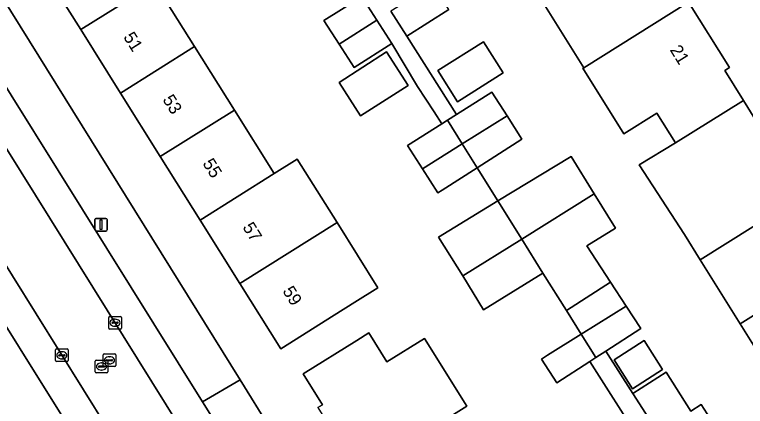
# Model space of a CAD drawing. Extents: x 159664 to 160323, y 385312 to 386115.
# Drawn here: x 160090 to 160147.9, y 385751.7 to 385782.7 of the extents above; entities that cross this region are included whole.
import ezdxf

# ---------------------------------------------------------------- set-up
doc = ezdxf.new("R2010")
doc.units = 0
for name, color, linetype in [('IMGEO_Erf', 7, 'Continuous'), ('IMGEO_Kolk', 7, 'Continuous'), ('IMGEO_Lichtmast', 7, 'Continuous'), ('IMGEO_Pand', 7, 'Continuous'), ('IMGEO_Pand_nummerreeks', 7, 'Continuous'), ('IMGEO_Parkeervlak_open', 7, 'Continuous'), ('IMGEO_Rijbaan_lokaal_open', 7, 'Continuous'), ('IMGEO_Rioolput', 7, 'Continuous'), ('IMGEO_Voetpad_open', 7, 'Continuous')]:
    doc.layers.add(name, color=color, linetype=linetype)

msp = doc.modelspace()

# ---------------------------------------------------------------- linework, layer by layer
at = {"layer": 'IMGEO_Erf'}
for points in [[(160150.881, 385781.215), (160119.147, 385831.981), (160114.806, 385829.27), (160118.048, 385824.09), (160121.211, 385819.036), (160124.374, 385813.982), (160127.537, 385808.928), (160130.7, 385803.875), (160133.863, 385798.821), (160137.026, 385793.768), (160140.189, 385788.714), (160143.352, 385783.659), (160146.593, 385778.481), (160146.244, 385778.264), (160147.718, 385775.872), (160149.166, 385773.522)], [(160073.759, 385808.564), (160107.875, 385753.788), (160110.234, 385750), (160110.441, 385749.67), (160142.448, 385698.577)], [(160067.245, 385786.079), (160070.46, 385780.943), (160073.676, 385775.807), (160076.893, 385770.67), (160080.109, 385765.533), (160083.325, 385760.397), (160086.541, 385755.261), (160089.757, 385750.125), (160089.835, 385750), (160093.014, 385744.922), (160096.275, 385746.96), (160095.955, 385747.471), (160094.38, 385750), (160062.581, 385800.858)], [(160101.119, 385785.163), (160104.27, 385780.142), (160107.42, 385775.12), (160110.571, 385770.099), (160112.392, 385771.242), (160115.542, 385766.221), (160118.781, 385761.058), (160116.958, 385759.919), (160115.325, 385758.899), (160111.084, 385756.249), (160107.855, 385761.398), (160104.706, 385766.421), (160101.556, 385771.443), (160098.407, 385776.465), (160095.257, 385781.488), (160092.108, 385786.51)], [(160139.478, 385749.079), (160135.554, 385755.245), (160132.928, 385753.559), (160131.725, 385755.433), (160132.211, 385755.737), (160134.864, 385757.396), (160133.699, 385759.259), (160131.839, 385762.234), (160127.145, 385759.335), (160125.485, 385762.008), (160123.574, 385765.082), (160128.276, 385767.934), (160126.632, 385770.563), (160123.871, 385768.801), (160123.513, 385768.572), (160122.306, 385770.463), (160121.123, 385772.315), (160123.827, 385774.032), (160123.224, 385774.981), (160121.907, 385776.989), (160119.876, 385780.381), (160116.888, 385778.478), (160115.7, 385780.343), (160114.511, 385782.21), (160117.498, 385784.113)], [(160150.61, 385753.16), (160147.449, 385758.224), (160144.286, 385763.291), (160143.037, 385765.291), (160139.46, 385770.783), (160142.319, 385772.537), (160140.85, 385774.889), (160138.233, 385773.251), (160135.001, 385778.429), (160135.075, 385778.475), (160131.915, 385783.535)], [(160124.383, 385783.077), (160121.054, 385780.964), (160124.988, 385774.769), (160127.789, 385776.548), (160128.994, 385774.661), (160130.168, 385772.821), (160126.632, 385770.563), (160128.276, 385767.934), (160134.058, 385771.441), (160135.881, 385768.5), (160137.57, 385765.774), (160135.315, 385764.381), (160137.188, 385761.499), (160138.412, 385759.616), (160139.59, 385757.837), (160136.816, 385756.055), (160138.961, 385752.715), (160141.589, 385754.392), (160143.55, 385751.32), (160144.359, 385751.836), (160145.538, 385749.988)], [(160114.029, 385751.587), (160114.393, 385751.815), (160112.871, 385754.25), (160117.11, 385756.902), (160118.055, 385757.493), (160119.49, 385755.199), (160122.475, 385757.054), (160125.806, 385751.697), (160123.077, 385750)]]:
    msp.add_lwpolyline(points, dxfattribs=at)
for points in [[(160128.695, 385778.056), (160125.071, 385775.776), (160123.518, 385778.244), (160127.142, 385780.525)], [(160117.412, 385774.66), (160115.709, 385777.299), (160119.458, 385779.717), (160121.16, 385777.078)], [(160139.839, 385756.886), (160141.301, 385754.597), (160138.927, 385753.082), (160137.465, 385755.371)]]:
    msp.add_lwpolyline(points, close=True, dxfattribs=at)
at = {"layer": 'IMGEO_Kolk'}
for p, q in [((160097.473, 385757.876), (160097.473, 385758.728)), ((160097.548, 385758.802), (160098.4, 385758.802)), ((160097.775, 385758.345), (160098.173, 385758.345)), ((160097.961, 385758.582), (160097.986, 385758.582)), ((160098.474, 385758.728), (160098.474, 385757.876)), ((160098.4, 385757.802), (160097.548, 385757.802)), ((160097.732, 385758.296), (160097.732, 385758.308)), ((160098.17, 385758.259), (160097.772, 385758.259)), ((160097.984, 385758.022), (160097.959, 385758.022)), ((160098.216, 385758.308), (160098.216, 385758.296)), ((160093.268, 385755.304), (160093.268, 385756.156)), ((160093.343, 385756.23), (160094.195, 385756.23)), ((160094.269, 385756.156), (160094.269, 385755.304)), ((160093.527, 385755.724), (160093.527, 385755.736)), ((160093.965, 385755.687), (160093.567, 385755.687)), ((160093.57, 385755.773), (160093.968, 385755.773)), ((160093.779, 385755.45), (160093.754, 385755.45)), ((160093.756, 385756.01), (160093.781, 385756.01)), ((160094.011, 385755.736), (160094.011, 385755.724)), ((160094.195, 385755.23), (160093.343, 385755.23))]:
    msp.add_line(p, q, dxfattribs=at)
for points in [[(160097.473, 385757.876), (160097.473, 385758.728)], [(160097.548, 385758.802), (160098.4, 385758.802)], [(160098.474, 385758.728), (160098.474, 385757.876)], [(160098.4, 385757.802), (160097.548, 385757.802)], [(160093.268, 385755.304), (160093.268, 385756.156)], [(160093.343, 385756.23), (160094.195, 385756.23)], [(160094.269, 385756.156), (160094.269, 385755.304)], [(160094.195, 385755.23), (160093.343, 385755.23)]]:
    msp.add_lwpolyline(points, dxfattribs=at)
for centre, radius, start, end in [((160097.55, 385758.726), 0.0765, 91.55205, 178.44795), ((160097.55, 385758.726), 0.0765, 91.55205, 178.44795), ((160097.772, 385758.305), 0.0403, 85.87752, 175.75265), ((160098.177, 385758.307), 0.0386, 1.73085, 96.63898), ((160098.398, 385758.726), 0.0765, 1.55205, 88.44795), ((160098.398, 385758.726), 0.0765, 1.55205, 88.44795), ((160097.55, 385757.878), 0.0765, 181.55205, 268.44795), ((160097.55, 385757.878), 0.0765, 181.55205, 268.44795), ((160097.769, 385758.295), 0.0366, 178.93798, 274.71019), ((160098.173, 385758.302), 0.043, 264.86636, 352.45326), ((160098.398, 385757.878), 0.0765, 271.55205, 358.44795), ((160098.398, 385757.878), 0.0765, 271.55205, 358.44795), ((160093.345, 385756.154), 0.0765, 91.55205, 178.44795), ((160093.345, 385756.154), 0.0765, 91.55205, 178.44795), ((160094.193, 385756.154), 0.0765, 1.55205, 88.44795), ((160094.193, 385756.154), 0.0765, 1.55205, 88.44795), ((160093.567, 385755.733), 0.0403, 85.87752, 175.75265), ((160093.564, 385755.723), 0.0366, 178.93798, 274.71019), ((160093.968, 385755.73), 0.043, 264.86636, 352.45326), ((160093.972, 385755.735), 0.0386, 1.73085, 96.63898), ((160093.345, 385755.306), 0.0765, 181.55205, 268.44795), ((160093.345, 385755.306), 0.0765, 181.55205, 268.44795), ((160094.193, 385755.306), 0.0765, 271.55205, 358.44795), ((160094.193, 385755.306), 0.0765, 271.55205, 358.44795)]:
    msp.add_arc(centre, radius, start, end, dxfattribs=at)
for centre, major_axis, ratio, start_param, end_param in [((160097.96, 385758.302), (-0.387, 0.002), 0.722429, 4.712389, 7.853982), ((160097.985, 385758.302), (-0.39, 0.002), 0.717154, 1.570796, 4.712389), ((160093.755, 385755.73), (-0.387, 0.002), 0.722429, 4.712389, 7.853982), ((160093.78, 385755.73), (-0.39, 0.002), 0.717154, 1.570796, 4.712389)]:
    msp.add_ellipse(centre, major_axis=major_axis, ratio=ratio, start_param=start_param, end_param=end_param, dxfattribs=at)
at = {"layer": 'IMGEO_Lichtmast'}
for p, q in [((160096.367, 385765.656), (160096.367, 385766.456)), ((160096.367, 385766.456), (160096.367, 385765.656)), ((160096.467, 385766.556), (160097.257, 385766.556)), ((160097.257, 385766.556), (160096.467, 385766.556)), ((160097.357, 385766.456), (160097.357, 385765.656)), ((160097.357, 385765.656), (160097.357, 385766.456)), ((160097.257, 385765.556), (160096.467, 385765.556)), ((160096.467, 385765.556), (160097.257, 385765.556))]:
    msp.add_line(p, q, dxfattribs=at)
msp.add_lwpolyline([(160096.787, 385766.431), (160096.937, 385766.431), (160096.937, 385765.681), (160096.787, 385765.681), (160096.787, 385766.431)], dxfattribs=at)
for centre, start, end in [((160096.467, 385766.456), 90, 180), ((160096.467, 385766.456), 90, 180), ((160097.257, 385766.456), 0, 90), ((160097.257, 385766.456), 360, 90), ((160096.467, 385765.656), 180, 270), ((160096.467, 385765.656), 180, 270), ((160097.257, 385765.656), 270, 0), ((160097.257, 385765.656), 270, 0)]:
    msp.add_arc(centre, 0.1, start, end, dxfattribs=at)
at = {"layer": 'IMGEO_Pand'}
for points in [[(160097.968, 385790.185), (160092.108, 385786.51), (160095.257, 385781.488), (160101.119, 385785.163), (160104.054, 385787.003), (160102.592, 385789.336), (160099.656, 385787.495)], [(160143.352, 385783.659), (160140.189, 385788.714), (160132.136, 385783.673), (160131.915, 385783.535), (160135.075, 385778.475)], [(160095.257, 385781.488), (160098.407, 385776.465), (160104.27, 385780.142), (160101.119, 385785.163)], [(160123.14, 385785.036), (160119.805, 385782.933), (160121.054, 385780.964), (160124.383, 385783.077)], [(160117.498, 385784.113), (160114.511, 385782.21), (160115.7, 385780.343), (160118.696, 385782.233)], [(160142.319, 385772.537), (160147.718, 385775.872), (160146.244, 385778.264), (160146.593, 385778.481), (160143.352, 385783.659), (160135.075, 385778.475), (160135.001, 385778.429), (160138.233, 385773.251), (160140.85, 385774.889)], [(160116.888, 385778.478), (160119.876, 385780.381), (160118.696, 385782.233), (160115.7, 385780.343)], [(160125.071, 385775.776), (160128.695, 385778.056), (160127.142, 385780.525), (160123.518, 385778.244)], [(160098.407, 385776.465), (160101.556, 385771.443), (160107.42, 385775.12), (160104.27, 385780.142)], [(160119.458, 385779.717), (160115.709, 385777.299), (160117.412, 385774.66), (160121.16, 385777.078)], [(160127.789, 385776.548), (160124.988, 385774.769), (160124.282, 385774.321), (160125.458, 385772.441), (160128.994, 385774.661)], [(160144.286, 385763.291), (160152.823, 385768.63), (160149.594, 385773.79), (160149.166, 385773.522), (160147.718, 385775.872), (160142.319, 385772.537), (160139.46, 385770.783), (160143.037, 385765.291)], [(160101.556, 385771.443), (160104.706, 385766.421), (160110.571, 385770.099), (160107.42, 385775.12)], [(160130.168, 385772.821), (160128.994, 385774.661), (160125.458, 385772.441), (160126.632, 385770.563)], [(160124.282, 385774.321), (160123.827, 385774.032), (160121.123, 385772.315), (160122.306, 385770.463), (160125.458, 385772.441)], [(160125.458, 385772.441), (160122.306, 385770.463), (160123.513, 385768.572), (160123.871, 385768.801), (160126.632, 385770.563)], [(160112.392, 385771.242), (160110.571, 385770.099), (160104.706, 385766.421), (160107.855, 385761.398), (160115.542, 385766.221)], [(160135.881, 385768.5), (160134.058, 385771.441), (160128.276, 385767.934), (160130.156, 385764.925)], [(160135.315, 385764.381), (160137.57, 385765.774), (160135.881, 385768.5), (160130.156, 385764.925), (160131.839, 385762.234), (160133.699, 385759.259), (160137.188, 385761.499)], [(160155.991, 385763.568), (160152.823, 385768.63), (160144.286, 385763.291), (160147.449, 385758.224)], [(160128.276, 385767.934), (160123.574, 385765.082), (160125.485, 385762.008), (160130.156, 385764.925)], [(160118.781, 385761.058), (160115.542, 385766.221), (160107.855, 385761.398), (160111.084, 385756.249), (160115.325, 385758.899), (160116.958, 385759.919)], [(160131.839, 385762.234), (160130.156, 385764.925), (160125.485, 385762.008), (160127.145, 385759.335)], [(160147.449, 385758.224), (160150.61, 385753.16), (160159.158, 385758.507), (160155.991, 385763.568)], [(160137.188, 385761.499), (160133.699, 385759.259), (160134.864, 385757.396), (160138.412, 385759.616)], [(160139.59, 385757.837), (160138.412, 385759.616), (160134.864, 385757.396), (160136.021, 385755.545), (160136.816, 385756.055)], [(160118.055, 385757.493), (160117.11, 385756.902), (160112.871, 385754.25), (160114.393, 385751.815), (160114.029, 385751.587), (160115.022, 385750), (160117.277, 385746.394), (160123.077, 385750), (160125.806, 385751.697), (160122.475, 385757.054), (160119.49, 385755.199)], [(160136.021, 385755.545), (160134.864, 385757.396), (160132.211, 385755.737), (160131.725, 385755.433), (160132.928, 385753.559), (160135.554, 385755.245)], [(160137.465, 385755.371), (160138.927, 385753.082), (160141.301, 385754.597), (160139.839, 385756.886)], [(160144.359, 385751.836), (160143.55, 385751.32), (160141.589, 385754.392), (160138.961, 385752.715), (160142.082, 385747.825), (160145.538, 385749.988)]]:
    msp.add_lwpolyline(points, close=True, dxfattribs=at)
at = {"layer": 'IMGEO_Parkeervlak_open'}
for points in [[(160074.364, 385796.138), (160103.162, 385750), (160106.593, 385744.513), (160108.146, 385742.029), (160114.527, 385731.823), (160133.52, 385701.481)], [(160134.289, 385705.06), (160107.504, 385747.903), (160106.193, 385750), (160104.908, 385752.055), (160078.293, 385794.618)]]:
    msp.add_lwpolyline(points, dxfattribs=at)
at = {"layer": 'IMGEO_Rijbaan_lokaal_open'}
msp.add_lwpolyline([(160074.364, 385796.138), (160074.219, 385796.37), (160073.891, 385796.895), (160073.17, 385798.066), (160069.054, 385795.552), (160073.21, 385788.865), (160087.96, 385765.011), (160097.356, 385750), (160098.099, 385748.813), (160101.521, 385743.346), (160102.424, 385741.904), (160106.593, 385744.513), (160103.162, 385750)], close=True, dxfattribs=at)
at = {"layer": 'IMGEO_Rioolput'}
for p, q in [((160097.031, 385754.91), (160097.031, 385755.762)), ((160097.106, 385755.836), (160097.958, 385755.836)), ((160097.519, 385755.616), (160097.544, 385755.616)), ((160098.032, 385755.762), (160098.032, 385754.91)), ((160096.407, 385754.417), (160096.407, 385755.269)), ((160096.482, 385755.343), (160097.334, 385755.343)), ((160096.709, 385754.886), (160097.107, 385754.886)), ((160096.895, 385755.123), (160096.92, 385755.123)), ((160097.29, 385755.33), (160097.29, 385755.342)), ((160097.728, 385755.293), (160097.33, 385755.293)), ((160097.333, 385755.379), (160097.731, 385755.379)), ((160097.408, 385755.269), (160097.408, 385754.417)), ((160097.542, 385755.056), (160097.517, 385755.056)), ((160097.774, 385755.342), (160097.774, 385755.33)), ((160097.334, 385754.343), (160096.482, 385754.343)), ((160096.666, 385754.837), (160096.666, 385754.849)), ((160097.104, 385754.8), (160096.706, 385754.8)), ((160096.918, 385754.563), (160096.893, 385754.563)), ((160097.958, 385754.836), (160097.106, 385754.836)), ((160097.15, 385754.849), (160097.15, 385754.837))]:
    msp.add_line(p, q, dxfattribs=at)
for points in [[(160097.031, 385754.91), (160097.031, 385755.762)], [(160097.106, 385755.836), (160097.958, 385755.836)], [(160098.032, 385755.762), (160098.032, 385754.91)], [(160096.407, 385754.417), (160096.407, 385755.269)], [(160096.482, 385755.343), (160097.334, 385755.343)], [(160097.408, 385755.269), (160097.408, 385754.417)], [(160097.334, 385754.343), (160096.482, 385754.343)], [(160097.958, 385754.836), (160097.106, 385754.836)]]:
    msp.add_lwpolyline(points, dxfattribs=at)
for centre, radius, start, end in [((160097.108, 385755.76), 0.0765, 91.55205, 178.44795), ((160097.108, 385755.76), 0.0765, 91.55205, 178.44795), ((160097.956, 385755.76), 0.0765, 1.55205, 88.44795), ((160097.956, 385755.76), 0.0765, 1.55205, 88.44795), ((160096.484, 385755.267), 0.0765, 91.55205, 178.44795), ((160096.484, 385755.267), 0.0765, 91.55205, 178.44795), ((160096.706, 385754.846), 0.0403, 85.87752, 175.75265), ((160097.108, 385754.912), 0.0765, 181.55205, 268.44795), ((160097.108, 385754.912), 0.0765, 181.55205, 268.44795), ((160097.111, 385754.848), 0.0386, 1.73085, 96.63898), ((160097.33, 385755.339), 0.0403, 85.87752, 175.75265), ((160097.327, 385755.329), 0.0366, 178.93798, 274.71019), ((160097.332, 385755.267), 0.0765, 1.55205, 88.44795), ((160097.332, 385755.267), 0.0765, 1.55205, 88.44795), ((160097.731, 385755.336), 0.043, 264.86636, 352.45326), ((160097.735, 385755.341), 0.0386, 1.73085, 96.63898), ((160097.956, 385754.912), 0.0765, 271.55205, 358.44795), ((160097.956, 385754.912), 0.0765, 271.55205, 358.44795), ((160096.484, 385754.419), 0.0765, 181.55205, 268.44795), ((160096.484, 385754.419), 0.0765, 181.55205, 268.44795), ((160096.703, 385754.836), 0.0366, 178.93798, 274.71019), ((160097.107, 385754.843), 0.043, 264.86636, 352.45326), ((160097.332, 385754.419), 0.0765, 271.55205, 358.44795), ((160097.332, 385754.419), 0.0765, 271.55205, 358.44795)]:
    msp.add_arc(centre, radius, start, end, dxfattribs=at)
for centre, major_axis, ratio, start_param, end_param in [((160097.518, 385755.336), (-0.387, 0.002), 0.722429, 4.712389, 7.853982), ((160097.543, 385755.336), (-0.39, 0.002), 0.717154, 1.570796, 4.712389), ((160096.894, 385754.843), (-0.387, 0.002), 0.722429, 4.712389, 7.853982), ((160096.919, 385754.843), (-0.39, 0.002), 0.717154, 1.570796, 4.712389)]:
    msp.add_ellipse(centre, major_axis=major_axis, ratio=ratio, start_param=start_param, end_param=end_param, dxfattribs=at)
at = {"layer": 'IMGEO_Voetpad_open'}
for points in [[(160045.59, 385828.012), (160047.785, 385824.505), (160061.979, 385801.821), (160062.581, 385800.858), (160094.38, 385750), (160095.955, 385747.471), (160098.099, 385748.813), (160097.356, 385750), (160087.96, 385765.011), (160073.21, 385788.865), (160069.054, 385795.552), (160067.02, 385798.749), (160066.548, 385798.452), (160064.434, 385801.844), (160064.933, 385802.158), (160051.714, 385823.214)], [(160078.293, 385794.618), (160104.908, 385752.055), (160107.875, 385753.788), (160073.759, 385808.564)], [(160117.498, 385784.113), (160118.696, 385782.233), (160119.876, 385780.381), (160121.907, 385776.989), (160123.224, 385774.981), (160123.827, 385774.032), (160124.282, 385774.321), (160124.988, 385774.769), (160121.054, 385780.964), (160119.805, 385782.933)], [(160148.295, 385737.628), (160147.157, 385739.382), (160145.121, 385742.661), (160145.303, 385742.777), (160145.294, 385742.793), (160142.082, 385747.825), (160138.961, 385752.715), (160136.816, 385756.055), (160136.021, 385755.545), (160135.554, 385755.245), (160139.478, 385749.079), (160140.77, 385747.005), (160142.3, 385744.552), (160145.835, 385738.88), (160147.115, 385736.888), (160148.319, 385735.015)]]:
    msp.add_lwpolyline(points, dxfattribs=at)
msp.add_lwpolyline([(160107.875, 385753.788), (160104.908, 385752.055), (160106.193, 385750), (160107.504, 385747.903), (160110.441, 385749.67), (160110.234, 385750)], close=True, dxfattribs=at)

# ---------------------------------------------------------------- texts
at = {"layer": 'IMGEO_Pand_nummerreeks'}
for s, rotation, p in [('51', 302.0906, (160098.597, 385780.906)), ('21', 302.04096, (160141.845, 385779.885)), ('53', 302.0906, (160101.702, 385775.954)), ('55', 302.0906, (160104.867, 385770.907)), ('57', 302.0906, (160108.032, 385765.859)), ('59', 302.0906, (160111.197, 385760.811))]:
    msp.add_text(s, height=1, rotation=rotation, dxfattribs=at).set_placement(p)

doc.saveas('drawing.dxf')
